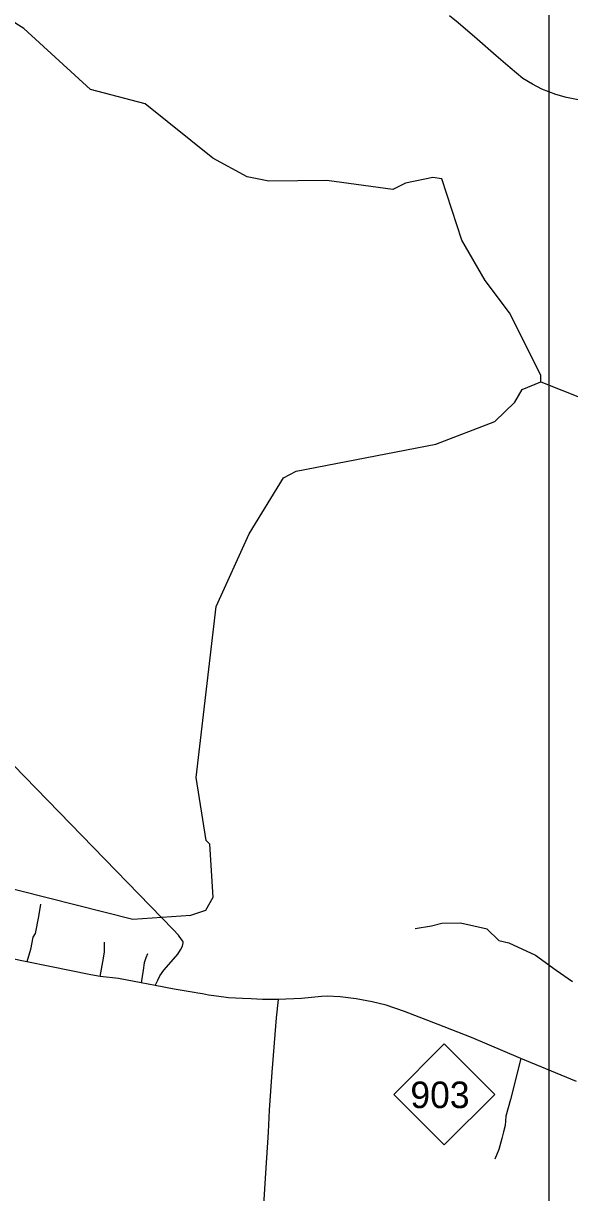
# Model space of a CAD drawing. Extents: x 2290615 to 2522933, y 819489 to 1012715.
# Drawn here: x 2469940 to 2473544, y 866618 to 874330 of the extents above; entities that cross this region are included whole.
import ezdxf

# ---------------------------------------------------------------- set-up
doc = ezdxf.new("R2010")
doc.units = 0
for name, color, linetype in [('Exist Hydrographic Creek Single Shore', 7, 'Continuous'), ('Exist Hydrographic Misc Water Feature', 7, 'Continuous'), ('Exist Road Non-System Type 51', 7, 'Continuous'), ('Exist Road Primary NC Attributed', 7, 'Continuous'), ('Exist Road Primary NC Shield CELL', 7, 'Continuous'), ('Exist Road Primary NC Shield Number Label', 7, 'Continuous'), ('Map Preparation Inset Cut Line', 7, 'Continuous')]:
    doc.layers.add(name, color=color, linetype=linetype)

msp = doc.modelspace()

# ---------------------------------------------------------------- linework, layer by layer
at = {"layer": 'Exist Hydrographic Creek Single Shore'}
msp.add_lwpolyline([(2473355, 871966.2), (2473758, 871805.4), (2473982.9, 871808), (2474239, 871936.7), (2474445.9, 871991.2), (2474817.9, 872213.1), (2474925.9, 872256.9), (2475249.9, 872263.6), (2475503, 872132.7), (2475744.9, 872070.4), (2475953.1, 872115.1), (2476191.9, 872269.2), (2476433.9, 872262.8)], dxfattribs=at)
at = {"layer": 'Exist Hydrographic Misc Water Feature'}
for points in [[(2473355, 871966.2), (2473355, 872008.9), (2473147.9, 872420.6), (2472985.9, 872634), (2472832, 872900.3), (2472700.9, 873305.2), (2472641.9, 873312.7), (2472460, 873275.7), (2472376.9, 873233), (2471942.8, 873294), (2471559, 873288.2), (2471416.9, 873318.5), (2471189.9, 873440.5), (2470742.9, 873799.8), (2470383, 873893.4), (2469944, 874295.6), (2469658, 874474.3)], [(2469155, 868800.6), (2470661.1, 868422.1), (2471043.9, 868447.7), (2471144, 868481.2), (2471191.9, 868565.3), (2471170, 868915.7), (2471145, 868940.9), (2471080, 869355.1), (2471212, 870483.4), (2471429, 870961.8), (2471657, 871332.1), (2471739.8, 871375), (2472662, 871553.8), (2473051, 871704.3), (2473182, 871831.1), (2473231, 871915.2), (2473355, 871966.2)], [(2473076.6, 868279.6), (2473000.5, 868354.3), (2472824.8, 868393.8), (2472699.7, 868392.4), (2472633.1, 868374.9), (2472524.8, 868357)], [(2473076.6, 868279.6), (2473143.4, 868264.2), (2473319.8, 868183.1), (2473454.3, 868084.7), (2473563.8, 868011.1)]]:
    msp.add_lwpolyline(points, dxfattribs=at)
at = {"layer": 'Exist Road Non-System Type 51'}
for points in [[(2473600.9, 873824.5), (2473523, 873840.1), (2473452.4, 873860.7), (2473360, 873896), (2473299.3, 873927.7), (2473234.8, 873966.6), (2473152.1, 874035.9), (2473058.5, 874115), (2472934.5, 874224.5), (2472809.3, 874334), (2472750.9, 874380.1)], [(2470809.4, 867983.3), (2470826.8, 868019.7), (2470840.5, 868047.9), (2470865.8, 868084.3), (2470915, 868139), (2470958.4, 868189.8), (2470975.8, 868219.9), (2470989.8, 868243.2), (2470994.7, 868264.2), (2470995, 868270), (2470992.7, 868275.9), (2470983.7, 868287.8), (2470962.6, 868315), (2470928.8, 868353.6), (2469646.3, 869670)], [(2470052.7, 868520.5), (2470039.9, 868438.6), (2470018.6, 868326.8), (2470002, 868303.5), (2469986.4, 868221.7), (2469962.4, 868140)], [(2470446.5, 868043.8), (2470464.5, 868138.8), (2470474.1, 868203.7), (2470475.3, 868268.6)], [(2470758.8, 868191.7), (2470746.8, 868165.2), (2470737.2, 868134), (2470731.2, 868085.9), (2470716.7, 868001.8)], [(2471621.6, 867891.7), (2471608.1, 867771.2), (2471579.9, 867412.7), (2471561.3, 867162.1), (2471554.6, 867016), (2471538.5, 866745.6), (2471526.3, 866573.1), (2471518, 866491), (2471511, 866442.8), (2471498.1, 866396.5), (2471478.8, 866360.1), (2471452.6, 866329.6), (2471436.3, 866287.8), (2471436.3, 866258), (2471444.1, 866229.8), (2471461.4, 866201.5), (2471489, 866168.4), (2471505.3, 866156), (2471517.8, 866138.8), (2471528.8, 866116.8), (2471531.9, 866077.6), (2471527.2, 866024.2), (2471522.5, 865977.1)], [(2473222.4, 867501.8), (2473154, 867231.3), (2473123.3, 867122.5), (2473118.5, 867061.2), (2473107.7, 867018), (2473095.7, 866973.5), (2473076.5, 866901.4), (2473050.1, 866837.7)], [(2473222.4, 867501.8), (2473154, 867231.3), (2473123.3, 867122.5), (2473118.5, 867061.2), (2473107.7, 867018), (2473095.7, 866973.5), (2473076.5, 866901.4), (2473050.1, 866837.7)]]:
    msp.add_lwpolyline(points, dxfattribs=at)
at = {"layer": 'Exist Road Primary NC Attributed'}
msp.add_lwpolyline([(2473588.8, 867350.3), (2473222.4, 867501.8), (2472896.6, 867641.5), (2472675.9, 867726.5), (2472455.3, 867812), (2472333.4, 867852.9), (2472241.8, 867875.4), (2472135.5, 867895), (2472029.1, 867908.7), (2471945.1, 867912.7), (2471906.6, 867910.3), (2471775.4, 867898.9), (2471621.6, 867891.7), (2471517.5, 867891.4), (2471442.9, 867896.6), (2471386.4, 867899), (2471293.3, 867902.5), (2471213.1, 867912.6), (2471161.8, 867919.4), (2471120.9, 867927.9), (2471090.9, 867932.7), (2471066.6, 867937.4), (2470934.2, 867958.5), (2470809.4, 867983.3), (2470716.7, 868001.8), (2470566.6, 868029.4), (2470446.5, 868043.8), (2470384.6, 868054.3), (2470113.7, 868108.7), (2469962.4, 868140), (2469865.1, 868159.2)], dxfattribs=at)
at = {"layer": 'Exist Road Primary NC Shield CELL'}
msp.add_lwpolyline([(2472384.2, 867264.9), (2472717.2, 867597.9), (2473050.2, 867264.9), (2472717.2, 866931.9)], close=True, dxfattribs=at)
at = {"layer": 'Map Preparation Inset Cut Line'}
msp.add_lwpolyline([(2460392.9, 882092.6), (2473406.6, 882092.6), (2473406.6, 863948.6), (2460392.9, 863948.6)], close=True, dxfattribs=at)

# ---------------------------------------------------------------- texts
at = {"layer": 'Exist Road Primary NC Shield Number Label'}
msp.add_text('903', height=175, dxfattribs=at).set_placement((2472493.3, 867175.2))

doc.saveas('drawing.dxf')
